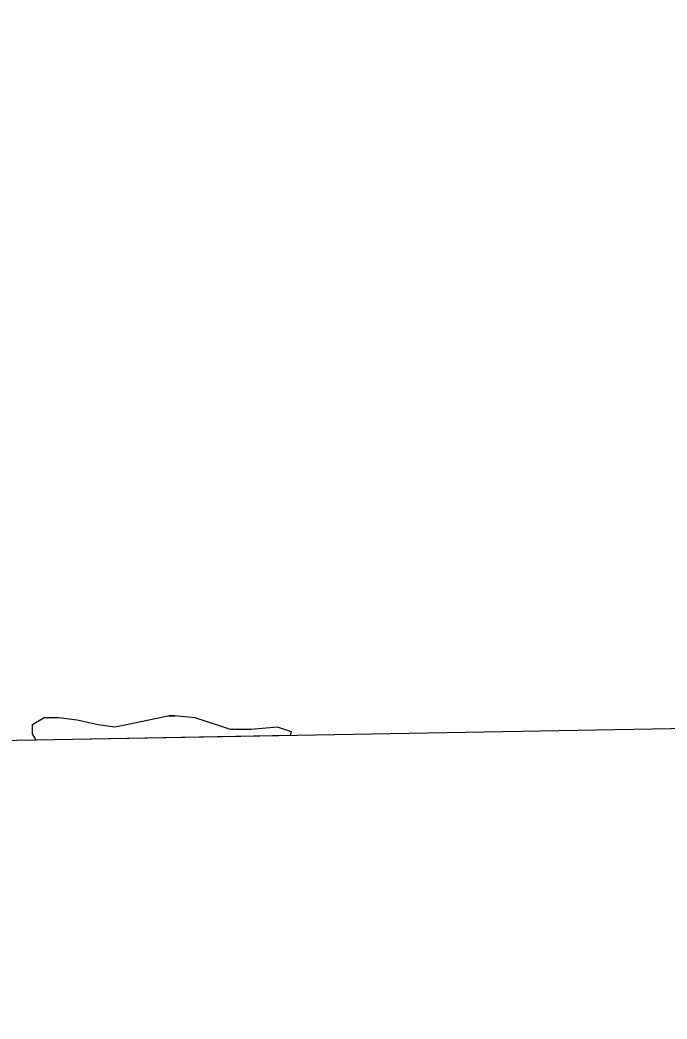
# Model space of a CAD drawing. Extents: x 3914892 to 3953151, y 242587 to 268572.
# Drawn here: x 3948943 to 3950180, y 248020 to 249932 of the extents above; entities that cross this region are included whole.
import ezdxf

# ---------------------------------------------------------------- set-up
doc = ezdxf.new("R2010")
doc.units = 0
doc.layers.add('V-GRID-FRAM', color=7, linetype='Continuous')
doc.layers.add('V-WETL-SWMP', color=7, linetype='Continuous')

msp = doc.modelspace()

# ---------------------------------------------------------------- linework, layer by layer
at = {"layer": 'V-GRID-FRAM'}
msp.add_lwpolyline([(3918836.6, 266200.2), (3950733.3, 266770.9), (3951066.5, 248591.3), (3919153.9, 248020.4), (3918836.6, 266200.2)], dxfattribs=at)
at = {"layer": 'V-WETL-SWMP'}
for p, q in [((3949146.6, 248584), (3949232.2, 248602)), ((3949232.2, 248602), (3949277.2, 248597.5)), ((3948966.6, 248584), (3948989.1, 248597.5)), ((3948966.6, 248566), (3948966.6, 248584)), ((3948989.1, 248597.5), (3949016.1, 248597.5)), ((3949016.1, 248597.5), (3949052.1, 248593)), ((3949052.1, 248593), (3949092.6, 248584)), ((3949092.6, 248584), (3949124.1, 248579.5)), ((3949124.1, 248579.5), (3949146.6, 248584)), ((3949221.8, 248599.8), (3949239.9, 248600.2)), ((3949277.2, 248597.5), (3949344.7, 248575)), ((3948973.5, 248553.9), (3948966.6, 248566)), ((3949344.7, 248575), (3949385.2, 248575)), ((3949385.2, 248575), (3949434.7, 248579.5)), ((3949434.7, 248579.5), (3949461.7, 248570.5)), ((3949461.7, 248570.5), (3949459.8, 248562.6)), ((3949459.8, 248562.6), (3948973.5, 248553.9))]:
    msp.add_line(p, q, dxfattribs=at)

doc.saveas('drawing.dxf')
